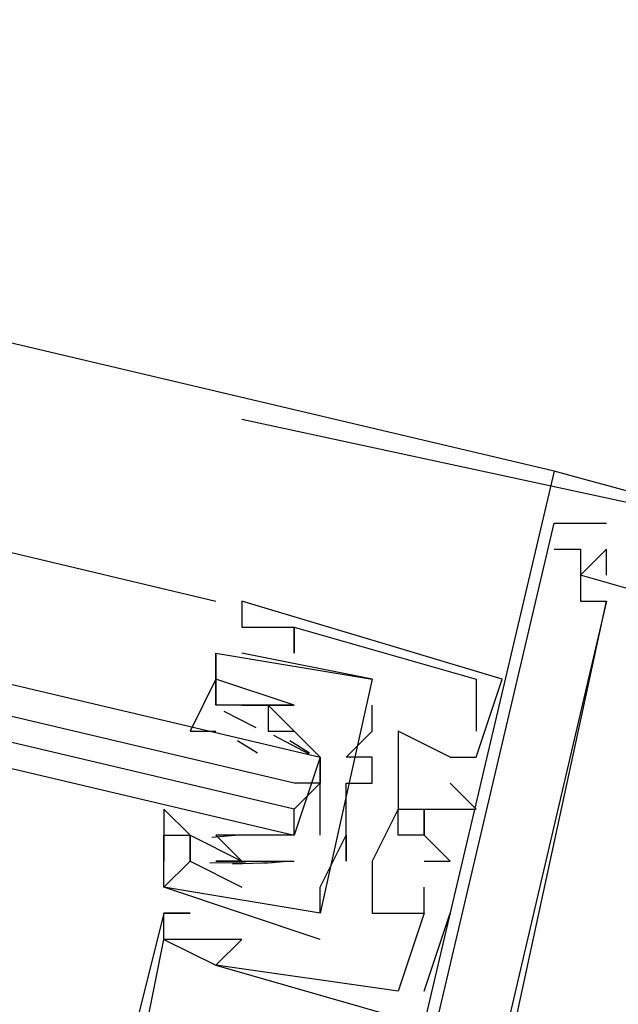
# Model space of a CAD drawing. Header units: feet. Extents: x -79 to 198, y -22 to 181.
# Tile 758 of 982: x 110.619 to 110.926, y 139.251 to 139.756. Entities that reach past the tile are written whole.
import ezdxf

# ---------------------------------------------------------------- set-up
doc = ezdxf.new("R2010")
doc.units = ezdxf.units.FT
doc.layers.add('A-LINEA', color=7, linetype='CONTINUOUS')

msp = doc.modelspace()

# ---------------------------------------------------------------- linework, layer by layer
at = {"layer": 'A-LINEA'}
for p, q in [((110.8933, 139.5244), (103.7733, 141.2044)), ((110.8933, 139.5244), (103.7733, 141.2044)), ((109.0933, 139.8444), (110.72, 139.4578)), ((109.0933, 139.8444), (110.72, 139.4578)), ((110.7333, 139.5511), (111.2267, 139.4444)), ((110.7333, 139.5511), (111.2267, 139.4444)), ((110.8933, 139.5244), (110.8933, 139.5244)), ((110.8933, 139.5244), (110.8933, 139.5244)), ((110.8933, 139.5244), (110.8933, 139.5244)), ((110.8933, 139.5244), (110.8933, 139.5244)), ((110.8933, 139.5244), (110.8933, 139.5244)), ((110.8933, 139.5244), (110.8933, 139.5244)), ((110.8933, 139.4978), (110.92, 139.4978)), ((110.8933, 139.4978), (110.92, 139.4978)), ((110.8933, 139.4978), (110.92, 139.4978)), ((110.8933, 139.4978), (110.92, 139.4978)), ((110.8933, 139.4978), (110.92, 139.4978)), ((110.8933, 139.4978), (110.92, 139.4978)), ((110.9067, 139.4978), (110.9067, 139.4978)), ((110.9067, 139.4978), (110.9067, 139.4978)), ((110.9067, 139.4978), (110.9067, 139.4978)), ((110.9067, 139.4978), (110.9067, 139.4978)), ((110.9067, 139.4978), (110.9067, 139.4978)), ((110.9067, 139.4978), (110.9067, 139.4978)), ((110.9067, 139.4978), (110.9067, 139.4978)), ((110.9067, 139.4978), (110.9067, 139.4978)), ((110.92, 139.4978), (110.92, 139.4978)), ((110.92, 139.4978), (110.92, 139.4978)), ((110.92, 139.4978), (110.92, 139.4978)), ((110.92, 139.4978), (110.92, 139.4978)), ((110.92, 139.4978), (110.92, 139.4978)), ((110.92, 139.4978), (110.92, 139.4978)), ((110.8933, 139.4844), (110.8933, 139.4844)), ((110.8933, 139.4844), (110.8933, 139.4844)), ((110.8933, 139.4844), (110.8933, 139.4844)), ((110.8933, 139.4844), (110.8933, 139.4844)), ((110.9067, 139.4844), (110.9067, 139.4844)), ((110.9067, 139.4844), (110.9067, 139.4844)), ((110.9067, 139.4844), (110.9067, 139.4844)), ((110.9067, 139.4844), (110.9067, 139.4844)), ((110.9067, 139.4844), (110.9067, 139.4844)), ((110.9067, 139.4844), (110.9067, 139.4844)), ((110.9067, 139.4844), (110.9067, 139.4844)), ((110.9067, 139.4844), (110.9067, 139.4844)), ((110.92, 139.4844), (110.92, 139.4844)), ((110.92, 139.4844), (110.92, 139.4844)), ((110.92, 139.4844), (110.92, 139.4844)), ((110.92, 139.4844), (110.92, 139.4844)), ((110.92, 139.4844), (110.92, 139.4844)), ((110.92, 139.4844), (110.92, 139.4844)), ((110.92, 139.4844), (110.92, 139.4844)), ((110.92, 139.4844), (110.92, 139.4844)), ((110.92, 139.4844), (110.92, 139.4844)), ((110.92, 139.4844), (110.92, 139.4844)), ((110.92, 139.4844), (110.92, 139.4844)), ((110.92, 139.4844), (110.92, 139.4844)), ((110.92, 139.4844), (110.92, 139.4844)), ((110.92, 139.4844), (110.92, 139.4844)), ((110.92, 139.4844), (110.92, 139.4844)), ((110.92, 139.4844), (110.92, 139.4844)), ((110.9067, 139.4711), (110.9067, 139.4711)), ((110.9067, 139.4711), (110.9067, 139.4711)), ((110.9067, 139.4711), (110.9067, 139.4711)), ((110.9067, 139.4711), (110.9067, 139.4711)), ((110.9067, 139.4711), (110.9067, 139.4711)), ((110.9067, 139.4711), (110.9067, 139.4711)), ((110.9067, 139.4711), (110.9067, 139.4711)), ((110.9067, 139.4711), (110.9067, 139.4711)), ((110.9067, 139.4711), (110.9067, 139.4711)), ((110.9067, 139.4711), (110.9067, 139.4711)), ((110.92, 139.4711), (110.92, 139.4711)), ((110.92, 139.4711), (110.92, 139.4711)), ((110.92, 139.4711), (110.92, 139.4711)), ((110.92, 139.4711), (110.92, 139.4711)), ((110.92, 139.4711), (110.92, 139.4711)), ((110.92, 139.4711), (110.92, 139.4711)), ((110.7333, 139.4578), (110.7333, 139.4578)), ((110.7333, 139.4578), (110.7333, 139.4578)), ((110.7333, 139.4578), (110.7333, 139.4578)), ((110.7333, 139.4578), (110.7333, 139.4578)), ((110.7333, 139.4578), (110.7333, 139.4578)), ((110.7333, 139.4578), (110.7333, 139.4578)), ((110.9067, 139.4578), (110.9067, 139.4578)), ((110.9067, 139.4578), (110.9067, 139.4578)), ((110.9067, 139.4578), (110.9067, 139.4578)), ((110.9067, 139.4578), (110.9067, 139.4578)), ((110.92, 139.4578), (110.92, 139.4578)), ((110.92, 139.4578), (110.92, 139.4578)), ((110.92, 139.4578), (110.92, 139.4578)), ((110.92, 139.4578), (110.92, 139.4578)), ((110.92, 139.4578), (110.92, 139.4578)), ((110.92, 139.4578), (110.92, 139.4578)), ((110.92, 139.4578), (110.92, 139.4578)), ((110.92, 139.4578), (110.92, 139.4578)), ((110.7333, 139.4444), (110.7333, 139.4444)), ((110.7333, 139.4444), (110.7333, 139.4444)), ((110.7333, 139.4444), (110.7333, 139.4444)), ((110.7333, 139.4444), (110.7333, 139.4444)), ((110.7333, 139.4444), (110.7333, 139.4444)), ((110.7333, 139.4444), (110.7333, 139.4444)), ((110.76, 139.4444), (110.76, 139.4444)), ((110.76, 139.4444), (110.76, 139.4444)), ((110.76, 139.4444), (110.76, 139.4444)), ((110.76, 139.4444), (110.76, 139.4444)), ((110.76, 139.4444), (110.76, 139.4444)), ((110.76, 139.4444), (110.76, 139.4444)), ((110.76, 139.4444), (110.76, 139.4444)), ((110.76, 139.4444), (110.76, 139.4444)), ((110.76, 139.4444), (110.76, 139.4444)), ((110.76, 139.4444), (110.76, 139.4444)), ((110.76, 139.4444), (110.76, 139.4444)), ((110.76, 139.4444), (110.76, 139.4444)), ((110.76, 139.4444), (110.76, 139.4444)), ((110.76, 139.4444), (110.76, 139.4444)), ((110.76, 139.4444), (110.76, 139.4444)), ((110.76, 139.4444), (110.76, 139.4444)), ((110.76, 139.4444), (110.76, 139.4444)), ((110.76, 139.4444), (110.76, 139.4444)), ((110.72, 139.4311), (110.72, 139.4044)), ((110.72, 139.4311), (110.72, 139.4311)), ((110.72, 139.4311), (110.72, 139.4311)), ((110.72, 139.4311), (110.72, 139.4044)), ((110.72, 139.4311), (110.72, 139.4311)), ((110.72, 139.4311), (110.72, 139.4311)), ((110.72, 139.4311), (110.72, 139.4044)), ((110.72, 139.4311), (110.72, 139.4311)), ((110.72, 139.4311), (110.72, 139.4311)), ((110.72, 139.4311), (110.72, 139.4044)), ((110.72, 139.4311), (110.72, 139.4311)), ((110.72, 139.4311), (110.72, 139.4311)), ((110.8, 139.4178), (110.7333, 139.4311)), ((110.7333, 139.4311), (110.7333, 139.4311)), ((110.8, 139.4178), (110.7333, 139.4311)), ((110.7333, 139.4311), (110.7333, 139.4311)), ((110.8, 139.4178), (110.7333, 139.4311)), ((110.7333, 139.4311), (110.7333, 139.4311)), ((110.8, 139.4178), (110.7333, 139.4311)), ((110.7333, 139.4311), (110.7333, 139.4311)), ((110.76, 139.4311), (110.76, 139.4311)), ((110.76, 139.4311), (110.76, 139.4311)), ((110.76, 139.4311), (110.76, 139.4311)), ((110.76, 139.4311), (110.76, 139.4311)), ((110.76, 139.4311), (110.76, 139.4311)), ((110.76, 139.4311), (110.76, 139.4311)), ((110.76, 139.4311), (110.76, 139.4311)), ((110.76, 139.4311), (110.76, 139.4311)), ((110.76, 139.4311), (110.76, 139.4311)), ((110.76, 139.4311), (110.76, 139.4311)), ((110.76, 139.4311), (110.76, 139.4311)), ((110.76, 139.4311), (110.76, 139.4311)), ((110.72, 139.4178), (110.72, 139.4178)), ((110.72, 139.4178), (110.72, 139.4178)), ((110.72, 139.4178), (110.72, 139.4178)), ((110.72, 139.4178), (110.72, 139.4178)), ((110.8, 139.4178), (110.8, 139.4178)), ((110.8, 139.4178), (110.8, 139.4178)), ((110.8, 139.4178), (110.8, 139.4178)), ((110.8, 139.4178), (110.8, 139.4178)), ((110.8533, 139.4178), (110.8533, 139.4178)), ((110.8533, 139.4178), (110.8533, 139.4178)), ((110.8533, 139.4178), (110.8533, 139.4178)), ((110.8533, 139.4178), (110.8533, 139.4178)), ((110.8533, 139.4178), (110.8533, 139.4178)), ((110.8533, 139.4178), (110.8533, 139.4178)), ((110.8533, 139.4178), (110.8533, 139.4178)), ((110.8533, 139.4178), (110.8533, 139.4178)), ((110.8533, 139.4178), (110.8533, 139.4178)), ((110.8533, 139.4178), (110.8533, 139.4178)), ((110.8533, 139.4178), (110.8533, 139.4178)), ((110.8533, 139.4178), (110.8533, 139.4178)), ((110.8667, 139.4178), (110.8667, 139.4178)), ((110.8667, 139.4178), (110.8667, 139.4178)), ((110.8667, 139.4178), (110.8667, 139.4178)), ((110.8667, 139.4178), (110.8667, 139.4178)), ((110.8667, 139.4178), (110.8667, 139.4178)), ((110.8667, 139.4178), (110.8667, 139.4178)), ((110.72, 139.4044), (110.72, 139.4044)), ((110.72, 139.4044), (110.72, 139.4044)), ((110.72, 139.4044), (110.72, 139.4044)), ((110.72, 139.4044), (110.72, 139.4044)), ((110.7333, 139.4044), (110.7333, 139.4044)), ((110.7333, 139.4044), (110.7333, 139.4044)), ((110.7333, 139.4044), (110.7333, 139.4044)), ((110.7333, 139.4044), (110.7333, 139.4044)), ((110.7467, 139.4044), (110.7467, 139.4044)), ((110.7467, 139.4044), (110.7467, 139.4044)), ((110.7467, 139.4044), (110.7467, 139.4044)), ((110.7467, 139.4044), (110.7467, 139.4044)), ((110.7467, 139.4044), (110.7467, 139.4044)), ((110.7467, 139.4044), (110.7467, 139.4044)), ((110.7467, 139.4044), (110.7467, 139.4044)), ((110.7467, 139.4044), (110.7467, 139.4044)), ((110.7467, 139.4044), (110.7467, 139.4044)), ((110.7467, 139.4044), (110.7467, 139.4044)), ((110.7467, 139.4044), (110.7467, 139.4044)), ((110.7467, 139.4044), (110.7467, 139.4044)), ((110.76, 139.4044), (110.76, 139.4044)), ((110.76, 139.4044), (110.76, 139.4044)), ((110.76, 139.4044), (110.76, 139.4044)), ((110.76, 139.4044), (110.76, 139.4044)), ((110.76, 139.4044), (110.76, 139.4044)), ((110.76, 139.4044), (110.76, 139.4044)), ((110.76, 139.4044), (110.76, 139.4044)), ((110.76, 139.4044), (110.76, 139.4044)), ((110.8, 139.4044), (110.8, 139.4044)), ((110.8, 139.4044), (110.8, 139.4044)), ((110.8, 139.4044), (110.8, 139.4044)), ((110.8, 139.4044), (110.8, 139.4044)), ((110.7241, 139.4014), (110.7404, 139.393)), ((110.7241, 139.4014), (110.7404, 139.393)), ((110.72, 139.3911), (110.72, 139.3911)), ((110.72, 139.3911), (110.72, 139.3911)), ((110.72, 139.3911), (110.72, 139.3911)), ((110.72, 139.3911), (110.72, 139.3911)), ((110.7333, 139.3911), (110.7333, 139.3911)), ((110.7333, 139.3911), (110.7333, 139.3911)), ((110.7333, 139.3911), (110.7333, 139.3911)), ((110.7333, 139.3911), (110.7333, 139.3911)), ((110.7467, 139.3911), (110.7467, 139.3911)), ((110.7467, 139.3911), (110.7467, 139.3911)), ((110.7467, 139.3911), (110.7467, 139.3911)), ((110.7467, 139.3911), (110.7467, 139.3911)), ((110.7495, 139.3891), (110.7675, 139.3795)), ((110.7495, 139.3891), (110.7675, 139.3795)), ((110.8, 139.3911), (110.8, 139.3911)), ((110.8, 139.3911), (110.8, 139.3911)), ((110.8, 139.3911), (110.8, 139.3911)), ((110.8, 139.3911), (110.8, 139.3911)), ((110.8133, 139.3911), (110.8133, 139.3911)), ((110.8133, 139.3911), (110.8133, 139.3911)), ((110.8133, 139.3911), (110.8133, 139.3911)), ((110.8133, 139.3911), (110.8133, 139.3911)), ((110.8133, 139.3911), (110.8133, 139.3911)), ((110.8133, 139.3911), (110.8133, 139.3911)), ((110.84, 139.3911), (110.84, 139.3911)), ((110.84, 139.3911), (110.84, 139.3911)), ((110.84, 139.3911), (110.84, 139.3911)), ((110.84, 139.3911), (110.84, 139.3911)), ((110.84, 139.3911), (110.84, 139.3911)), ((110.84, 139.3911), (110.84, 139.3911)), ((110.8533, 139.3911), (110.8533, 139.3911)), ((110.8533, 139.3911), (110.8533, 139.3911)), ((110.8533, 139.3911), (110.8533, 139.3911)), ((110.8533, 139.3911), (110.8533, 139.3911)), ((110.8533, 139.3911), (110.8533, 139.3911)), ((110.8533, 139.3911), (110.8533, 139.3911)), ((110.7311, 139.3863), (110.7413, 139.38)), ((110.7311, 139.3863), (110.7413, 139.38)), ((110.7578, 139.3863), (110.768, 139.38)), ((110.7578, 139.3863), (110.768, 139.38)), ((110.76, 139.3778), (110.76, 139.3778)), ((110.76, 139.3778), (110.76, 139.3778)), ((110.7867, 139.3778), (110.7867, 139.3778)), ((110.7867, 139.3778), (110.7867, 139.3778)), ((110.7867, 139.3778), (110.7867, 139.3778)), ((110.7867, 139.3778), (110.7867, 139.3778)), ((110.8, 139.3778), (110.8, 139.3778)), ((110.8, 139.3778), (110.8, 139.3778)), ((110.8, 139.3778), (110.8, 139.3778)), ((110.8, 139.3778), (110.8, 139.3778)), ((110.8133, 139.3778), (110.8133, 139.3778)), ((110.8133, 139.3778), (110.8133, 139.3778)), ((110.8133, 139.3778), (110.8133, 139.3778)), ((110.8133, 139.3778), (110.8133, 139.3778)), ((110.8133, 139.3778), (110.8133, 139.3778)), ((110.8133, 139.3778), (110.8133, 139.3778)), ((110.84, 139.3778), (110.84, 139.3778)), ((110.84, 139.3778), (110.84, 139.3778)), ((110.84, 139.3778), (110.84, 139.3778)), ((110.84, 139.3778), (110.84, 139.3778)), ((110.84, 139.3778), (110.84, 139.3778)), ((110.84, 139.3778), (110.84, 139.3778)), ((110.84, 139.3778), (110.84, 139.3778)), ((110.84, 139.3778), (110.84, 139.3778)), ((110.84, 139.3778), (110.84, 139.3778)), ((110.84, 139.3778), (110.84, 139.3778)), ((110.84, 139.3778), (110.84, 139.3778)), ((110.84, 139.3778), (110.84, 139.3778)), ((110.8533, 139.3778), (110.8533, 139.3778)), ((110.8533, 139.3778), (110.8533, 139.3778)), ((110.8533, 139.3778), (110.8533, 139.3778)), ((110.8533, 139.3778), (110.8533, 139.3778)), ((110.8533, 139.3778), (110.8533, 139.3778)), ((110.8533, 139.3778), (110.8533, 139.3778)), ((110.7733, 139.3644), (110.76, 139.3511)), ((110.7733, 139.3644), (110.76, 139.3511)), ((110.7867, 139.3644), (110.7867, 139.3644)), ((110.7867, 139.3644), (110.7867, 139.3644)), ((110.7867, 139.3644), (110.7867, 139.3644)), ((110.7867, 139.3644), (110.7867, 139.3644)), ((110.8, 139.3644), (110.8, 139.3644)), ((110.8, 139.3644), (110.8, 139.3644)), ((110.8, 139.3644), (110.8, 139.3644)), ((110.8, 139.3644), (110.8, 139.3644)), ((110.84, 139.3644), (110.84, 139.3644)), ((110.84, 139.3644), (110.84, 139.3644)), ((110.84, 139.3644), (110.84, 139.3644)), ((110.84, 139.3644), (110.84, 139.3644)), ((110.84, 139.3644), (110.84, 139.3644)), ((110.84, 139.3644), (110.84, 139.3644)), ((110.7067, 139.3511), (110.7067, 139.3511)), ((110.7067, 139.3511), (110.7067, 139.3511)), ((110.8133, 139.3511), (110.8133, 139.3511)), ((110.8133, 139.3511), (110.8133, 139.3511)), ((110.8133, 139.3511), (110.8133, 139.3511)), ((110.8133, 139.3511), (110.8133, 139.3511)), ((110.8133, 139.3511), (110.8133, 139.3511)), ((110.8133, 139.3511), (110.8133, 139.3511)), ((110.8267, 139.3511), (110.8267, 139.3511)), ((110.8267, 139.3511), (110.8267, 139.3511)), ((110.8267, 139.3511), (110.8267, 139.3511)), ((110.8267, 139.3511), (110.8267, 139.3511)), ((110.8267, 139.3511), (110.8267, 139.3511)), ((110.8267, 139.3511), (110.8267, 139.3511)), ((110.84, 139.3511), (110.84, 139.3511)), ((110.84, 139.3511), (110.84, 139.3511)), ((110.84, 139.3511), (110.84, 139.3511)), ((110.84, 139.3511), (110.84, 139.3511)), ((110.84, 139.3511), (110.84, 139.3511)), ((110.84, 139.3511), (110.84, 139.3511)), ((110.8533, 139.3511), (110.8533, 139.3511)), ((110.8533, 139.3511), (110.8533, 139.3511)), ((110.8533, 139.3511), (110.8533, 139.3511)), ((110.8533, 139.3511), (110.8533, 139.3511)), ((110.8533, 139.3511), (110.8533, 139.3511)), ((110.8533, 139.3511), (110.8533, 139.3511)), ((110.6933, 139.3378), (110.6933, 139.3378)), ((110.6933, 139.3378), (110.6933, 139.3378)), ((110.6933, 139.3378), (110.6933, 139.3378)), ((110.6933, 139.3378), (110.6933, 139.3378)), ((110.7067, 139.3378), (110.7067, 139.3378)), ((110.7067, 139.3378), (110.7067, 139.3378)), ((110.7067, 139.3378), (110.7067, 139.3378)), ((110.7067, 139.3378), (110.7067, 139.3378)), ((110.72, 139.3378), (110.72, 139.3378)), ((110.7333, 139.3378), (110.72, 139.3378)), ((110.72, 139.3378), (110.72, 139.3378)), ((110.72, 139.3378), (110.72, 139.3378)), ((110.72, 139.3378), (110.72, 139.3378)), ((110.7333, 139.3378), (110.72, 139.3378)), ((110.72, 139.3378), (110.72, 139.3378)), ((110.72, 139.3378), (110.72, 139.3378)), ((110.7467, 139.3378), (110.7467, 139.3378)), ((110.7467, 139.3378), (110.7467, 139.3378)), ((110.76, 139.3378), (110.76, 139.3378)), ((110.76, 139.3378), (110.76, 139.3378)), ((110.7867, 139.3378), (110.7867, 139.3378)), ((110.7867, 139.3378), (110.7867, 139.3378)), ((110.7867, 139.3378), (110.7867, 139.3378)), ((110.7867, 139.3378), (110.7867, 139.3378)), ((110.7867, 139.3378), (110.7867, 139.3378)), ((110.7867, 139.3378), (110.7867, 139.3378)), ((110.7867, 139.3378), (110.7867, 139.3378)), ((110.7867, 139.3378), (110.7867, 139.3378)), ((110.8267, 139.3378), (110.8267, 139.3378)), ((110.8267, 139.3378), (110.8267, 139.3378)), ((110.8267, 139.3378), (110.8267, 139.3378)), ((110.8267, 139.3378), (110.8267, 139.3378)), ((110.8267, 139.3378), (110.8267, 139.3378)), ((110.8267, 139.3378), (110.8267, 139.3378)), ((110.7298, 139.3376), (110.7179, 139.3366)), ((110.7298, 139.3376), (110.7179, 139.3366)), ((110.7067, 139.3244), (110.7067, 139.3244)), ((110.7067, 139.3244), (110.7067, 139.3244)), ((110.7067, 139.3244), (110.7067, 139.3244)), ((110.7067, 139.3244), (110.7067, 139.3244)), ((110.7351, 139.3237), (110.7168, 139.3234)), ((110.7351, 139.3237), (110.7168, 139.3234)), ((110.72, 139.3244), (110.72, 139.3244)), ((110.72, 139.3244), (110.72, 139.3244)), ((110.72, 139.3244), (110.72, 139.3244)), ((110.72, 139.3244), (110.72, 139.3244)), ((110.7489, 139.3236), (110.7285, 139.323)), ((110.7489, 139.3236), (110.7285, 139.323)), ((110.7333, 139.3244), (110.7333, 139.3244)), ((110.7333, 139.3244), (110.7333, 139.3244)), ((110.7333, 139.3244), (110.7333, 139.3244)), ((110.7333, 139.3244), (110.7333, 139.3244)), ((110.7333, 139.3244), (110.7333, 139.3244)), ((110.7333, 139.3244), (110.7333, 139.3244)), ((110.7333, 139.3244), (110.7333, 139.3244)), ((110.7333, 139.3244), (110.7333, 139.3244)), ((110.7564, 139.3243), (110.7446, 139.3233)), ((110.7564, 139.3243), (110.7446, 139.3233)), ((110.7867, 139.3244), (110.7867, 139.3244)), ((110.7867, 139.3244), (110.7867, 139.3244)), ((110.7867, 139.3244), (110.7867, 139.3244)), ((110.7867, 139.3244), (110.7867, 139.3244)), ((110.8, 139.3244), (110.8, 139.3244)), ((110.8, 139.3244), (110.8, 139.3244)), ((110.8, 139.3244), (110.8, 139.3244)), ((110.8, 139.3244), (110.8, 139.3244)), ((110.8, 139.3244), (110.8, 139.3244)), ((110.8, 139.3244), (110.8, 139.3244)), ((110.8267, 139.3244), (110.8267, 139.3244)), ((110.8267, 139.3244), (110.8267, 139.3244)), ((110.8267, 139.3244), (110.8267, 139.3244)), ((110.8267, 139.3244), (110.8267, 139.3244)), ((110.8267, 139.3244), (110.8267, 139.3244)), ((110.8267, 139.3244), (110.8267, 139.3244)), ((110.84, 139.3244), (110.84, 139.3244)), ((110.84, 139.3244), (110.84, 139.3244)), ((110.84, 139.3244), (110.84, 139.3244)), ((110.84, 139.3244), (110.84, 139.3244)), ((110.84, 139.3244), (110.84, 139.3244)), ((110.84, 139.3244), (110.84, 139.3244)), ((110.6933, 139.3111), (110.6933, 139.3111)), ((110.6933, 139.3111), (110.6933, 139.3111)), ((110.6933, 139.3111), (110.6933, 139.3111)), ((110.6933, 139.3111), (110.6933, 139.3111)), ((110.6933, 139.3111), (110.6933, 139.3111)), ((110.6933, 139.3111), (110.6933, 139.3111)), ((110.6933, 139.3111), (110.6933, 139.3111)), ((110.6933, 139.3111), (110.6933, 139.3111)), ((110.7333, 139.3111), (110.7333, 139.3111)), ((110.7333, 139.3111), (110.7333, 139.3111)), ((110.7333, 139.3111), (110.7333, 139.3111)), ((110.7333, 139.3111), (110.7333, 139.3111)), ((110.7733, 139.3111), (110.7733, 139.3111)), ((110.7733, 139.3111), (110.7733, 139.3111)), ((110.7733, 139.3111), (110.7733, 139.3111)), ((110.7733, 139.3111), (110.7733, 139.3111)), ((110.8267, 139.3111), (110.8267, 139.3111)), ((110.8267, 139.3111), (110.8267, 139.3111)), ((110.8267, 139.3111), (110.8267, 139.3111)), ((110.8267, 139.3111), (110.8267, 139.3111)), ((110.8267, 139.3111), (110.8267, 139.3111)), ((110.8267, 139.3111), (110.8267, 139.3111)), ((110.6933, 139.2978), (110.6933, 139.2978)), ((110.6933, 139.2978), (110.6933, 139.2978)), ((110.6933, 139.2978), (110.6933, 139.2978)), ((110.6933, 139.2978), (110.6933, 139.2978)), ((110.6933, 139.2978), (110.6933, 139.2978)), ((110.6933, 139.2978), (110.6933, 139.2978)), ((110.6933, 139.2978), (110.6933, 139.2978)), ((110.6933, 139.2978), (110.6933, 139.2978)), ((110.6933, 139.2978), (110.6933, 139.2978)), ((110.6933, 139.2978), (110.6933, 139.2978)), ((110.6933, 139.2978), (110.6933, 139.2978)), ((110.6933, 139.2978), (110.6933, 139.2978)), ((110.7067, 139.2978), (110.7067, 139.2978)), ((110.7067, 139.2978), (110.7067, 139.2978)), ((110.7067, 139.2978), (110.7067, 139.2978)), ((110.7067, 139.2978), (110.7067, 139.2978)), ((110.7067, 139.2978), (110.7067, 139.2978)), ((110.7067, 139.2978), (110.7067, 139.2978)), ((110.7733, 139.2978), (110.7733, 139.2978)), ((110.7733, 139.2978), (110.7733, 139.2978)), ((110.7733, 139.2978), (110.7733, 139.2978)), ((110.7733, 139.2978), (110.7733, 139.2978)), ((110.7733, 139.2978), (110.7733, 139.2978)), ((110.7733, 139.2978), (110.7733, 139.2978)), ((110.7733, 139.2978), (110.7733, 139.2978)), ((110.7733, 139.2978), (110.7733, 139.2978)), ((110.8, 139.2978), (110.8, 139.2978)), ((110.8, 139.2978), (110.8, 139.2978)), ((110.8, 139.2978), (110.8, 139.2978)), ((110.8, 139.2978), (110.8, 139.2978)), ((110.8, 139.2978), (110.8, 139.2978)), ((110.8, 139.2978), (110.8, 139.2978)), ((110.8267, 139.2578), (110.84, 139.2978)), ((110.8267, 139.2978), (110.8267, 139.2978)), ((110.8267, 139.2978), (110.8267, 139.2978)), ((110.8267, 139.2578), (110.84, 139.2978)), ((110.8267, 139.2978), (110.8267, 139.2978)), ((110.8267, 139.2978), (110.8267, 139.2978)), ((110.8267, 139.2578), (110.84, 139.2978)), ((110.8267, 139.2978), (110.8267, 139.2978)), ((110.8267, 139.2978), (110.8267, 139.2978)), ((110.8267, 139.2578), (110.84, 139.2978)), ((110.8267, 139.2978), (110.8267, 139.2978)), ((110.8267, 139.2978), (110.8267, 139.2978)), ((110.8267, 139.2578), (110.84, 139.2978)), ((110.8267, 139.2978), (110.8267, 139.2978)), ((110.8267, 139.2978), (110.8267, 139.2978)), ((110.8267, 139.2578), (110.84, 139.2978)), ((110.8267, 139.2978), (110.8267, 139.2978)), ((110.8267, 139.2978), (110.8267, 139.2978)), ((110.84, 139.2978), (110.84, 139.2978)), ((110.84, 139.2978), (110.84, 139.2978)), ((110.84, 139.2978), (110.84, 139.2978)), ((110.84, 139.2978), (110.84, 139.2978)), ((110.84, 139.2978), (110.84, 139.2978)), ((110.84, 139.2978), (110.84, 139.2978)), ((110.6933, 139.2844), (110.6933, 139.2844)), ((110.6933, 139.2844), (110.6933, 139.2844)), ((110.6933, 139.2844), (110.6933, 139.2844)), ((110.6933, 139.2844), (110.6933, 139.2844)), ((110.6933, 139.2844), (110.6933, 139.2844)), ((110.6933, 139.2844), (110.6933, 139.2844)), ((110.6933, 139.2844), (110.6933, 139.2844)), ((110.6933, 139.2844), (110.6933, 139.2844)), ((110.6933, 139.2844), (110.6933, 139.2844)), ((110.6933, 139.2844), (110.6933, 139.2844)), ((110.6933, 139.2844), (110.6933, 139.2844)), ((110.6933, 139.2844), (110.6933, 139.2844)), ((110.72, 139.2844), (110.72, 139.2844)), ((110.72, 139.2844), (110.72, 139.2844)), ((110.72, 139.2844), (110.72, 139.2844)), ((110.72, 139.2844), (110.72, 139.2844)), ((110.72, 139.2844), (110.72, 139.2844)), ((110.72, 139.2844), (110.72, 139.2844)), ((110.7333, 139.2844), (110.7333, 139.2844)), ((110.7333, 139.2844), (110.7333, 139.2844)), ((110.7333, 139.2844), (110.7333, 139.2844)), ((110.7333, 139.2844), (110.7333, 139.2844)), ((110.7333, 139.2844), (110.7333, 139.2844)), ((110.7333, 139.2844), (110.7333, 139.2844)), ((110.7733, 139.2844), (110.7733, 139.2844)), ((110.7733, 139.2844), (110.7733, 139.2844)), ((110.7733, 139.2844), (110.7733, 139.2844)), ((110.7733, 139.2844), (110.7733, 139.2844)), ((110.72, 139.2711), (110.72, 139.2711)), ((110.72, 139.2711), (110.72, 139.2711)), ((110.72, 139.2711), (110.72, 139.2711)), ((110.72, 139.2711), (110.72, 139.2711)), ((110.72, 139.2711), (110.72, 139.2711)), ((110.72, 139.2711), (110.72, 139.2711)), ((110.72, 139.2711), (110.72, 139.2711)), ((110.72, 139.2711), (110.72, 139.2711)), ((110.72, 139.2711), (110.72, 139.2711)), ((110.72, 139.2711), (110.72, 139.2711)), ((110.72, 139.2711), (110.72, 139.2711)), ((110.72, 139.2711), (110.72, 139.2711)), ((110.8133, 139.2578), (110.8133, 139.2578)), ((110.8133, 139.2578), (110.8133, 139.2578)), ((110.8133, 139.2578), (110.8133, 139.2578)), ((110.8133, 139.2578), (110.8133, 139.2578)), ((110.8133, 139.2578), (110.8133, 139.2578)), ((110.8133, 139.2578), (110.8133, 139.2578)), ((110.8133, 139.2578), (110.8133, 139.2578)), ((110.8133, 139.2578), (110.8133, 139.2578)), ((110.8133, 139.2578), (110.8133, 139.2578)), ((110.8133, 139.2578), (110.8133, 139.2578)), ((110.8133, 139.2578), (110.8133, 139.2578)), ((110.8133, 139.2578), (110.8133, 139.2578)), ((110.8267, 139.2578), (110.8267, 139.2578)), ((110.8267, 139.2578), (110.8267, 139.2578)), ((110.8267, 139.2578), (110.8267, 139.2578)), ((110.8267, 139.2578), (110.8267, 139.2578)), ((110.8267, 139.2578), (110.8267, 139.2578)), ((110.8267, 139.2578), (110.8267, 139.2578))]:
    msp.add_line(p, q, dxfattribs=at)
for points in [[(109.08, 139.7778), (110.7733, 139.3778), (110.7733, 139.3644), (110.76, 139.3644), (109.0667, 139.7644)], [(109.08, 139.7778), (110.7733, 139.3778), (110.7733, 139.3644), (110.76, 139.3644), (109.0667, 139.7644)], [(109.0667, 139.7378), (110.76, 139.3378), (110.76, 139.3511), (109.0667, 139.7511)], [(109.0667, 139.7378), (110.76, 139.3378), (110.76, 139.3511), (109.0667, 139.7511)], [(111.04, 139.4711), (111.04, 139.4711), (111.04, 139.4578), (111.04, 139.4844), (110.8933, 139.5244), (110.7333, 138.8444)], [(111.04, 139.4711), (111.04, 139.4711), (111.04, 139.4578), (111.04, 139.4844), (110.8933, 139.5244), (110.7333, 138.8444)], [(111.04, 139.4711), (111.04, 139.4711), (111.04, 139.4578), (111.04, 139.4844), (110.8933, 139.5244), (110.7333, 138.8444)], [(111.04, 139.4711), (111.04, 139.4711), (111.04, 139.4578), (111.04, 139.4844), (110.8933, 139.5244), (110.7333, 138.8444)], [(111.04, 139.4711), (111.04, 139.4711), (111.04, 139.4578), (111.04, 139.4844), (110.8933, 139.5244), (110.7333, 138.8444)], [(111.04, 139.4711), (111.04, 139.4711), (111.04, 139.4578), (111.04, 139.4844), (110.8933, 139.5244), (110.7333, 138.8444)], [(110.8267, 138.9378), (110.7733, 138.9511), (110.7867, 139.0444), (110.8133, 139.0311), (110.8133, 139.0444), (110.7867, 139.0444), (110.8933, 139.4978)], [(110.8267, 138.9378), (110.7733, 138.9511), (110.7867, 139.0444), (110.8133, 139.0311), (110.8133, 139.0444), (110.7867, 139.0444), (110.8933, 139.4978)], [(110.8267, 138.9378), (110.7733, 138.9511), (110.7867, 139.0444), (110.8133, 139.0311), (110.8133, 139.0444), (110.7867, 139.0444), (110.8933, 139.4978)], [(110.8267, 138.9378), (110.7733, 138.9511), (110.7867, 139.0444), (110.8133, 139.0311), (110.8133, 139.0444), (110.7867, 139.0444), (110.8933, 139.4978)], [(110.8267, 138.9378), (110.7733, 138.9511), (110.7867, 139.0444), (110.8133, 139.0311), (110.8133, 139.0444), (110.7867, 139.0444), (110.8933, 139.4978)], [(110.8267, 138.9378), (110.7733, 138.9511), (110.7867, 139.0444), (110.8133, 139.0311), (110.8133, 139.0444), (110.7867, 139.0444), (110.8933, 139.4978)], [(110.8933, 139.4844), (110.9067, 139.4844), (110.9067, 139.4578), (110.92, 139.4578), (110.8267, 139.0578), (110.8133, 139.0578)], [(110.8933, 139.4844), (110.9067, 139.4844), (110.9067, 139.4578), (110.92, 139.4578), (110.8267, 139.0578), (110.8133, 139.0578)], [(110.8933, 139.4844), (110.9067, 139.4844), (110.9067, 139.4578), (110.92, 139.4578), (110.8267, 139.0578), (110.8133, 139.0578)], [(110.8933, 139.4844), (110.9067, 139.4844), (110.9067, 139.4578), (110.92, 139.4578), (110.8267, 139.0578), (110.8133, 139.0578)], [(111, 139.4444), (110.9067, 139.4711), (110.92, 139.4844)], [(110.92, 139.4711), (110.92, 139.4844), (110.9067, 139.4711)], [(111, 139.4444), (110.9067, 139.4711), (110.92, 139.4844)], [(110.92, 139.4711), (110.92, 139.4844), (110.9067, 139.4711)], [(110.92, 139.4711), (110.92, 139.4844), (110.9067, 139.4711)], [(111, 139.4444), (110.9067, 139.4711), (110.92, 139.4844)], [(110.92, 139.4711), (110.92, 139.4844), (110.9067, 139.4711)], [(111, 139.4444), (110.9067, 139.4711), (110.92, 139.4844)], [(110.92, 139.4711), (110.92, 139.4844), (110.9067, 139.4711)], [(110.92, 139.4711), (110.92, 139.4844), (110.9067, 139.4711)], [(110.8667, 139.4178), (110.7333, 139.4578), (110.7333, 139.4444), (110.76, 139.4444), (110.76, 139.4311), (110.76, 139.4444), (110.76, 139.4311), (110.76, 139.4444), (110.8533, 139.4178), (110.8533, 139.3911)], [(110.8667, 139.4178), (110.7333, 139.4578), (110.7333, 139.4444), (110.76, 139.4444), (110.76, 139.4311), (110.76, 139.4444), (110.76, 139.4311), (110.76, 139.4444), (110.8533, 139.4178), (110.8533, 139.3911)], [(110.8667, 139.4178), (110.7333, 139.4578), (110.7333, 139.4444), (110.76, 139.4444), (110.76, 139.4311), (110.76, 139.4444), (110.76, 139.4311), (110.76, 139.4444), (110.8533, 139.4178), (110.8533, 139.3911)], [(110.8667, 139.4178), (110.7333, 139.4578), (110.7333, 139.4444), (110.76, 139.4444), (110.76, 139.4311), (110.76, 139.4444), (110.76, 139.4311), (110.76, 139.4444), (110.8533, 139.4178), (110.8533, 139.3911)], [(110.8667, 139.4178), (110.7333, 139.4578), (110.7333, 139.4444), (110.76, 139.4444), (110.76, 139.4311), (110.76, 139.4444), (110.76, 139.4311), (110.76, 139.4444), (110.8533, 139.4178), (110.8533, 139.3911)], [(110.8667, 139.4178), (110.7333, 139.4578), (110.7333, 139.4444), (110.76, 139.4444), (110.76, 139.4311), (110.76, 139.4444), (110.76, 139.4311), (110.76, 139.4444), (110.8533, 139.4178), (110.8533, 139.3911)], [(110.7733, 138.9511), (110.8, 138.9511), (110.8133, 138.9511), (110.88, 138.9378), (110.88, 138.9244), (110.8933, 138.9378), (110.8933, 138.9378), (110.8133, 138.9644), (110.92, 139.4578)], [(110.7733, 138.9511), (110.8, 138.9511), (110.8133, 138.9511), (110.88, 138.9378), (110.88, 138.9244), (110.8933, 138.9378), (110.8933, 138.9378), (110.8133, 138.9644), (110.92, 139.4578)], [(110.7733, 138.9511), (110.8, 138.9511), (110.8133, 138.9511), (110.88, 138.9378), (110.88, 138.9244), (110.8933, 138.9378), (110.8933, 138.9378), (110.8133, 138.9644), (110.92, 139.4578)], [(110.7733, 138.9511), (110.8, 138.9511), (110.8133, 138.9511), (110.88, 138.9378), (110.88, 138.9244), (110.8933, 138.9378), (110.8933, 138.9378), (110.8133, 138.9644), (110.92, 139.4578)], [(110.76, 139.4044), (110.72, 139.4178), (110.72, 139.4311), (110.8, 139.4178)], [(110.76, 139.4044), (110.72, 139.4178), (110.72, 139.4311), (110.8, 139.4178)], [(110.76, 139.4044), (110.72, 139.4178), (110.72, 139.4311), (110.8, 139.4178)], [(110.76, 139.4044), (110.72, 139.4178), (110.72, 139.4311), (110.8, 139.4178)], [(110.8, 139.4178), (110.7733, 139.2978), (110.6933, 139.3111), (110.7067, 139.3244), (110.7333, 139.3111)], [(110.8, 139.4178), (110.7733, 139.2978), (110.6933, 139.3111), (110.7067, 139.3244), (110.7333, 139.3111)], [(110.8, 139.4178), (110.7733, 139.2978), (110.6933, 139.3111), (110.7067, 139.3244), (110.7333, 139.3111)], [(110.8, 139.4178), (110.7733, 139.2978), (110.6933, 139.3111), (110.7067, 139.3244), (110.7333, 139.3111)], [(110.7733, 139.3378), (110.7733, 139.3778), (110.76, 139.3911), (110.7467, 139.4044), (110.7333, 139.4044), (110.72, 139.4044), (110.72, 139.4178), (110.7067, 139.3911), (110.72, 139.3911)], [(110.7733, 139.3378), (110.7733, 139.3778), (110.76, 139.3911), (110.7467, 139.4044), (110.7333, 139.4044), (110.72, 139.4044), (110.72, 139.4178), (110.7067, 139.3911), (110.72, 139.3911)], [(110.84, 139.3778), (110.8533, 139.3778), (110.8533, 139.3778), (110.8667, 139.4178)], [(110.84, 139.3778), (110.8533, 139.3778), (110.8533, 139.3778), (110.8667, 139.4178)], [(110.84, 139.3778), (110.8533, 139.3778), (110.8533, 139.3778), (110.8667, 139.4178)], [(110.84, 139.3778), (110.8533, 139.3778), (110.8533, 139.3778), (110.8667, 139.4178)], [(110.84, 139.3778), (110.8533, 139.3778), (110.8533, 139.3778), (110.8667, 139.4178)], [(110.84, 139.3778), (110.8533, 139.3778), (110.8533, 139.3778), (110.8667, 139.4178)], [(110.7333, 139.4044), (110.7467, 139.4044), (110.76, 139.4044), (110.7467, 139.4044), (110.7467, 139.3911)], [(110.7333, 139.4044), (110.7467, 139.4044), (110.76, 139.4044), (110.7467, 139.4044), (110.7467, 139.3911)], [(110.7333, 139.4044), (110.7467, 139.4044), (110.76, 139.4044), (110.7467, 139.4044), (110.7467, 139.3911)], [(110.7333, 139.4044), (110.7467, 139.4044), (110.76, 139.4044), (110.7467, 139.4044), (110.7467, 139.3911)], [(110.7733, 139.2978), (110.7733, 139.3111), (110.7867, 139.3378), (110.7867, 139.3244), (110.7867, 139.3378), (110.7867, 139.3644), (110.8, 139.3644), (110.8, 139.3778), (110.7867, 139.3778), (110.8, 139.3911), (110.8, 139.4044)], [(110.7733, 139.2978), (110.7733, 139.3111), (110.7867, 139.3378), (110.7867, 139.3244), (110.7867, 139.3378), (110.7867, 139.3644), (110.8, 139.3644), (110.8, 139.3778), (110.7867, 139.3778), (110.8, 139.3911), (110.8, 139.4044)], [(110.7733, 139.2978), (110.7733, 139.3111), (110.7867, 139.3378), (110.7867, 139.3244), (110.7867, 139.3378), (110.7867, 139.3644), (110.8, 139.3644), (110.8, 139.3778), (110.7867, 139.3778), (110.8, 139.3911), (110.8, 139.4044)], [(110.7733, 139.2978), (110.7733, 139.3111), (110.7867, 139.3378), (110.7867, 139.3244), (110.7867, 139.3378), (110.7867, 139.3644), (110.8, 139.3644), (110.8, 139.3778), (110.7867, 139.3778), (110.8, 139.3911), (110.8, 139.4044)], [(110.84, 139.3778), (110.8133, 139.3911), (110.8133, 139.3778), (110.8133, 139.3511), (110.8, 139.3244), (110.8, 139.2978), (110.8267, 139.2978), (110.8133, 139.2578), (110.72, 139.2711), (110.7333, 139.2844), (110.72, 139.2844), (110.6933, 139.2844), (110.6933, 139.2978), (110.7067, 139.2978), (110.6933, 139.2978), (110.64, 139.0844)], [(110.84, 139.3778), (110.8133, 139.3911), (110.8133, 139.3778), (110.8133, 139.3511), (110.8, 139.3244), (110.8, 139.2978), (110.8267, 139.2978), (110.8133, 139.2578), (110.72, 139.2711), (110.7333, 139.2844), (110.72, 139.2844), (110.6933, 139.2844), (110.6933, 139.2978), (110.7067, 139.2978), (110.6933, 139.2978), (110.64, 139.0844)], [(110.84, 139.3778), (110.8133, 139.3911), (110.8133, 139.3778), (110.8133, 139.3511), (110.8, 139.3244), (110.8, 139.2978), (110.8267, 139.2978), (110.8133, 139.2578), (110.72, 139.2711), (110.7333, 139.2844), (110.72, 139.2844), (110.6933, 139.2844), (110.6933, 139.2978), (110.7067, 139.2978), (110.6933, 139.2978), (110.64, 139.0844)], [(110.84, 139.3778), (110.8133, 139.3911), (110.8133, 139.3778), (110.8133, 139.3511), (110.8, 139.3244), (110.8, 139.2978), (110.8267, 139.2978), (110.8133, 139.2578), (110.72, 139.2711), (110.7333, 139.2844), (110.72, 139.2844), (110.6933, 139.2844), (110.6933, 139.2978), (110.7067, 139.2978), (110.6933, 139.2978), (110.64, 139.0844)], [(110.84, 139.3778), (110.8133, 139.3911), (110.8133, 139.3778), (110.8133, 139.3511), (110.8, 139.3244), (110.8, 139.2978), (110.8267, 139.2978), (110.8133, 139.2578), (110.72, 139.2711), (110.7333, 139.2844), (110.72, 139.2844), (110.6933, 139.2844), (110.6933, 139.2978), (110.7067, 139.2978), (110.6933, 139.2978), (110.64, 139.0844)], [(110.84, 139.3778), (110.8133, 139.3911), (110.8133, 139.3778), (110.8133, 139.3511), (110.8, 139.3244), (110.8, 139.2978), (110.8267, 139.2978), (110.8133, 139.2578), (110.72, 139.2711), (110.7333, 139.2844), (110.72, 139.2844), (110.6933, 139.2844), (110.6933, 139.2978), (110.7067, 139.2978), (110.6933, 139.2978), (110.64, 139.0844)], [(110.7467, 139.3911), (110.76, 139.3911), (110.7733, 139.3778), (110.76, 139.3378), (110.7467, 139.3378), (110.7333, 139.3378)], [(110.7467, 139.3911), (110.76, 139.3911), (110.7733, 139.3778), (110.76, 139.3378), (110.7467, 139.3378), (110.7333, 139.3378)], [(110.8267, 139.3511), (110.84, 139.3511), (110.8533, 139.3511), (110.84, 139.3644), (110.84, 139.3644)], [(110.8267, 139.3511), (110.84, 139.3511), (110.8533, 139.3511), (110.84, 139.3644), (110.84, 139.3644)], [(110.8267, 139.3511), (110.84, 139.3511), (110.8533, 139.3511), (110.84, 139.3644), (110.84, 139.3644)], [(110.8267, 139.3511), (110.84, 139.3511), (110.8533, 139.3511), (110.84, 139.3644), (110.84, 139.3644)], [(110.8267, 139.3511), (110.84, 139.3511), (110.8533, 139.3511), (110.84, 139.3644), (110.84, 139.3644)], [(110.8267, 139.3511), (110.84, 139.3511), (110.8533, 139.3511), (110.84, 139.3644), (110.84, 139.3644)], [(110.7067, 139.3378), (110.6933, 139.3511), (110.6933, 139.3244), (110.6933, 139.3378), (110.7067, 139.3378), (110.7067, 139.3244), (110.7067, 139.3378), (110.7333, 139.3244), (110.76, 139.3244)], [(110.7067, 139.3378), (110.6933, 139.3511), (110.6933, 139.3244), (110.6933, 139.3378), (110.7067, 139.3378), (110.7067, 139.3244), (110.7067, 139.3378), (110.7333, 139.3244), (110.76, 139.3244)], [(110.8133, 139.3378), (110.8133, 139.3511), (110.8267, 139.3511), (110.8267, 139.3378), (110.8133, 139.3378), (110.8133, 139.3511), (110.8267, 139.3511), (110.8267, 139.3378), (110.8267, 139.3511), (110.8267, 139.3378)], [(110.8133, 139.3378), (110.8133, 139.3511), (110.8267, 139.3511), (110.8267, 139.3378), (110.8133, 139.3378), (110.8133, 139.3511), (110.8267, 139.3511), (110.8267, 139.3378), (110.8267, 139.3511), (110.8267, 139.3378)], [(110.8133, 139.3378), (110.8133, 139.3511), (110.8267, 139.3511), (110.8267, 139.3378), (110.8133, 139.3378), (110.8133, 139.3511), (110.8267, 139.3511), (110.8267, 139.3378), (110.8267, 139.3511), (110.8267, 139.3378)], [(110.8133, 139.3378), (110.8133, 139.3511), (110.8267, 139.3511), (110.8267, 139.3378), (110.8133, 139.3378), (110.8133, 139.3511), (110.8267, 139.3511), (110.8267, 139.3378), (110.8267, 139.3511), (110.8267, 139.3378)], [(110.8133, 139.3378), (110.8133, 139.3511), (110.8267, 139.3511), (110.8267, 139.3378), (110.8133, 139.3378), (110.8133, 139.3511), (110.8267, 139.3511), (110.8267, 139.3378), (110.8267, 139.3511), (110.8267, 139.3378)], [(110.8133, 139.3378), (110.8133, 139.3511), (110.8267, 139.3511), (110.8267, 139.3378), (110.8133, 139.3378), (110.8133, 139.3511), (110.8267, 139.3511), (110.8267, 139.3378), (110.8267, 139.3511), (110.8267, 139.3378)], [(110.7733, 139.2844), (110.6933, 139.3111), (110.6933, 139.3378), (110.7067, 139.3378), (110.7067, 139.3378)], [(110.7733, 139.2844), (110.6933, 139.3111), (110.6933, 139.3378), (110.7067, 139.3378), (110.7067, 139.3378)], [(110.7733, 139.2844), (110.6933, 139.3111), (110.6933, 139.3378), (110.7067, 139.3378), (110.7067, 139.3378)], [(110.7733, 139.2844), (110.6933, 139.3111), (110.6933, 139.3378), (110.7067, 139.3378), (110.7067, 139.3378)], [(110.7333, 139.3244), (110.72, 139.3244), (110.7333, 139.3244), (110.72, 139.3378)], [(110.7333, 139.3244), (110.72, 139.3244), (110.7333, 139.3244), (110.72, 139.3378)], [(110.7333, 139.3244), (110.72, 139.3244), (110.7333, 139.3244), (110.72, 139.3378)], [(110.7333, 139.3244), (110.72, 139.3244), (110.7333, 139.3244), (110.72, 139.3378)], [(110.8267, 139.3244), (110.84, 139.3244), (110.8267, 139.3378), (110.8267, 139.3378)], [(110.8267, 139.3244), (110.84, 139.3244), (110.8267, 139.3378), (110.8267, 139.3378)], [(110.8267, 139.3244), (110.84, 139.3244), (110.8267, 139.3378), (110.8267, 139.3378)], [(110.8267, 139.3244), (110.84, 139.3244), (110.8267, 139.3378), (110.8267, 139.3378)], [(110.8267, 139.3244), (110.84, 139.3244), (110.8267, 139.3378), (110.8267, 139.3378)], [(110.8267, 139.3244), (110.84, 139.3244), (110.8267, 139.3378), (110.8267, 139.3378)], [(110.8267, 139.2978), (110.8267, 139.2978), (110.8267, 139.3111), (110.8267, 139.3111)], [(110.8267, 139.2978), (110.8267, 139.2978), (110.8267, 139.3111), (110.8267, 139.3111)], [(110.8267, 139.2978), (110.8267, 139.2978), (110.8267, 139.3111), (110.8267, 139.3111)], [(110.8267, 139.2978), (110.8267, 139.2978), (110.8267, 139.3111), (110.8267, 139.3111)], [(110.8267, 139.2978), (110.8267, 139.2978), (110.8267, 139.3111), (110.8267, 139.3111)], [(110.8267, 139.2978), (110.8267, 139.2978), (110.8267, 139.3111), (110.8267, 139.3111)], [(110.7867, 139.1378), (110.7733, 139.0578), (110.6533, 139.0844), (110.6933, 139.2844), (110.72, 139.2711), (110.72, 139.2711), (110.8133, 139.2444)], [(110.7867, 139.1378), (110.7733, 139.0578), (110.6533, 139.0844), (110.6933, 139.2844), (110.72, 139.2711), (110.72, 139.2711), (110.8133, 139.2444)], [(110.7867, 139.1378), (110.7733, 139.0578), (110.6533, 139.0844), (110.6933, 139.2844), (110.72, 139.2711), (110.72, 139.2711), (110.8133, 139.2444)], [(110.7867, 139.1378), (110.7733, 139.0578), (110.6533, 139.0844), (110.6933, 139.2844), (110.72, 139.2711), (110.72, 139.2711), (110.8133, 139.2444)], [(110.7867, 139.1378), (110.7733, 139.0578), (110.6533, 139.0844), (110.6933, 139.2844), (110.72, 139.2711), (110.72, 139.2711), (110.8133, 139.2444)], [(110.7867, 139.1378), (110.7733, 139.0578), (110.6533, 139.0844), (110.6933, 139.2844), (110.72, 139.2711), (110.72, 139.2711), (110.8133, 139.2444)]]:
    msp.add_lwpolyline(points, dxfattribs=at)

doc.saveas('drawing.dxf')
